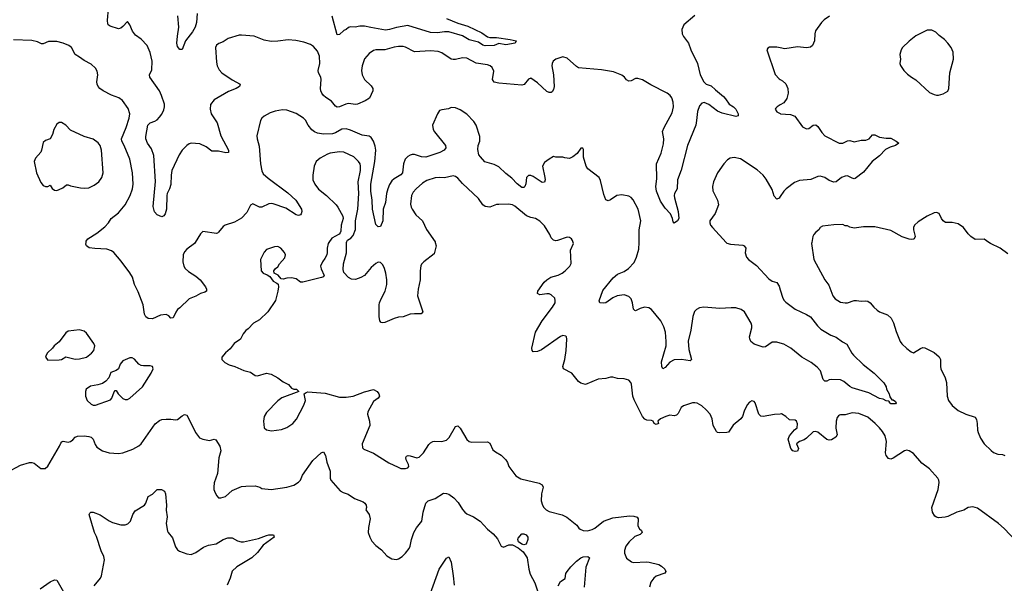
# Model space of a CAD drawing. Header units: inches. Extents: x 2057696 to 2160536, y 827480 to 1016834.
# Tile 409 of 422: x 2123324 to 2131967, y 1007005 to 1011956. Entities that reach past the tile are written whole.
import ezdxf

# ---------------------------------------------------------------- set-up
doc = ezdxf.new("R2010")
doc.units = ezdxf.units.IN
doc.header["$MEASUREMENT"] = 0
for name, color, linetype in [('C1020', 7, 'Continuous'), ('C1021', 7, 'Continuous'), ('C1030', 7, 'Continuous'), ('C1031', 7, 'Continuous')]:
    doc.layers.add(name, color=color, linetype=linetype)

msp = doc.modelspace()

# ---------------------------------------------------------------- linework, layer by layer
at = {"layer": 'C1020', "color": 5}
for points, elevation in [([(2124863.3, 1010000), (2124857.1, 1009990), (2124790, 1009939.7), (2124770, 1009918), (2124758, 1009890), (2124755.6, 1009830), (2124764.2, 1009790), (2124777.6, 1009770), (2124804.3, 1009744.3), (2124870, 1009701.5), (2124907, 1009670), (2124954.9, 1009610), (2124964, 1009590), (2124964.7, 1009570), (2124950, 1009561.2), (2124910, 1009549.3), (2124870, 1009527), (2124810, 1009505.1), (2124730, 1009423.7), (2124710, 1009409.4), (2124692.9, 1009387.1), (2124670, 1009337.2), (2124650, 1009335.1), (2124633.6, 1009353.6), (2124610, 1009367), (2124558.8, 1009361.2), (2124490, 1009329.5), (2124450, 1009332.3), (2124430, 1009346), (2124419.6, 1009370), (2124406.9, 1009450), (2124364.9, 1009564.9), (2124330.9, 1009630), (2124314, 1009694), (2124291.9, 1009731.9), (2124213.9, 1009833.9), (2124150, 1009909.7), (2124130, 1009925.7), (2124090, 1009939.8), (2123984.6, 1009944.6), (2123933, 1009953), (2123910, 1009969), (2123903.9, 1009983.9), (2123906, 1010000)], 360), ([(2126037.6, 1010000), (2126030, 1009988.7), (2126021.6, 1009950), (2126023, 1009910), (2126019.1, 1009890), (2126003, 1009857), (2125980.7, 1009830), (2125965.5, 1009790), (2125968.6, 1009768.6), (2125996, 1009710), (2125994.4, 1009705.6), (2125990, 1009698), (2125974, 1009690), (2125809.1, 1009649.1), (2125789.3, 1009649.3), (2125750, 1009679), (2125710, 1009689.4), (2125670, 1009686), (2125635.3, 1009675.3), (2125618, 1009678), (2125592.9, 1009712.9), (2125558, 1009730), (2125555.3, 1009750), (2125568, 1009770), (2125590, 1009784.7), (2125604, 1009810), (2125650, 1009864.7), (2125656, 1009890), (2125649.2, 1009910), (2125617.2, 1009950), (2125590, 1009962.7), (2125559.8, 1009960.2), (2125490, 1009936), (2125470, 1009914), (2125437.3, 1009850), (2125444.7, 1009750), (2125462, 1009730), (2125495.3, 1009715.3), (2125518.8, 1009698.8), (2125550, 1009658), (2125582, 1009642), (2125591.3, 1009631.3), (2125594.8, 1009610), (2125590.8, 1009570), (2125568.2, 1009490), (2125502.4, 1009390), (2125430, 1009319.8), (2125377, 1009290), (2125330, 1009241.6), (2125310, 1009227), (2125285.1, 1009194.9), (2125263, 1009150), (2125207.3, 1009110), (2125170, 1009065.2), (2125131, 1009030), (2125098, 1008990), (2125098, 1008970), (2125124.5, 1008944.5), (2125163.5, 1008923.5), (2125212, 1008910), (2125290, 1008874.8), (2125350, 1008861), (2125390.9, 1008830.9), (2125410, 1008826), (2125490, 1008850.8), (2125530, 1008842.8), (2125590.4, 1008810.4), (2125635.3, 1008775.3), (2125682.8, 1008750), (2125710, 1008718), (2125730, 1008711), (2125754, 1008710), (2125774, 1008690), (2125625.1, 1008634.9), (2125590, 1008607.8), (2125490, 1008506), (2125469.3, 1008470), (2125462.8, 1008430), (2125470.3, 1008370.3), (2125490, 1008352.2), (2125535.1, 1008344.9), (2125622.7, 1008357.3), (2125670, 1008373), (2125722.7, 1008410), (2125752.9, 1008447.1), (2125818, 1008570), (2125833.2, 1008610), (2125822, 1008670), (2125838, 1008682), (2125854, 1008686), (2126006, 1008674), (2126130, 1008639.6), (2126190, 1008640.2), (2126252.1, 1008647.9), (2126350, 1008687.4), (2126430, 1008708.4), (2126460.7, 1008690), (2126474.8, 1008670), (2126481, 1008650), (2126471, 1008630), (2126430, 1008601.2), (2126378.7, 1008510), (2126375.8, 1008490), (2126393, 1008430), (2126396, 1008390), (2126330.6, 1008230), (2126334, 1008194), (2126344.1, 1008184.1), (2126430, 1008148.4), (2126562.7, 1008062.8), (2126644.5, 1008024.5), (2126670, 1008014.4), (2126710, 1008013), (2126730, 1008020.7), (2126739.3, 1008030), (2126737, 1008050), (2126717, 1008090), (2126713.2, 1008110), (2126719, 1008121), (2126732.7, 1008127.3), (2126750, 1008126), (2126810, 1008107.2), (2126830, 1008112.7), (2126869.5, 1008150), (2126916.4, 1008223.6), (2126930, 1008238), (2126950, 1008250.5), (2126965.8, 1008254.2), (2127030, 1008250.5), (2127070, 1008263), (2127093.4, 1008286.6), (2127150, 1008382), (2127170, 1008387.7), (2127190, 1008368), (2127250, 1008268), (2127270, 1008250.4), (2127290, 1008243.7), (2127428.9, 1008248.9), (2127450, 1008235.5), (2127476.7, 1008176.7), (2127498.9, 1008158.9), (2127550.7, 1008130), (2127590.8, 1008090), (2127605.2, 1008065.2), (2127617.3, 1008030), (2127678, 1007950), (2127723.8, 1007923.8), (2127884.8, 1007884.8), (2127910, 1007870.5), (2127917.6, 1007850), (2127904, 1007790), (2127900.9, 1007730), (2127911.4, 1007691.4), (2127925.3, 1007670), (2127946.4, 1007650), (2127970, 1007636), (2128085.7, 1007605.7), (2128126.6, 1007586.6), (2128214.4, 1007514.4), (2128230.8, 1007490), (2128242, 1007482), (2128270.4, 1007470.4), (2128307.1, 1007467.1), (2128350, 1007476.9), (2128373, 1007490), (2128449.2, 1007550.8), (2128530, 1007580.6), (2128677.3, 1007597.3), (2128715.8, 1007595.8), (2128744.9, 1007584.9), (2128752.2, 1007570), (2128749.1, 1007509.1), (2128763.7, 1007483.7), (2128783, 1007470), (2128787.7, 1007450), (2128770, 1007434.5), (2128722.8, 1007417.2), (2128672.7, 1007370), (2128643.1, 1007330), (2128632.8, 1007292.8), (2128633, 1007270), (2128650, 1007226), (2128692.7, 1007192.7), (2128710, 1007188.4), (2128830, 1007193.8), (2128850, 1007190.2), (2128934, 1007170), (2128957, 1007157), (2128986, 1007130), (2128994, 1007110), (2128985.8, 1007094.2), (2128910, 1007066.6), (2128889.3, 1007050.7), (2128864.7, 1007015.3), (2128851.4, 1006970)], 380), ([(2126971.1, 1010000), (2126979.8, 1009970), (2126962, 1009898), (2126870.2, 1009829.8), (2126851.5, 1009808.5), (2126845.8, 1009794.2), (2126839.7, 1009750), (2126838.2, 1009670), (2126820.2, 1009590), (2126816.9, 1009530), (2126863.8, 1009390), (2126848.4, 1009371.6), (2126790, 1009373), (2126751.9, 1009368.1), (2126690, 1009345.1), (2126650, 1009342), (2126610, 1009332), (2126530, 1009297), (2126510, 1009292.3), (2126497, 1009297), (2126485.1, 1009310), (2126478, 1009350), (2126478.7, 1009450), (2126482.4, 1009470), (2126497, 1009503), (2126532.6, 1009570), (2126546.3, 1009630), (2126546, 1009670), (2126536.3, 1009730), (2126525.6, 1009770), (2126510, 1009802.7), (2126490, 1009823.7), (2126470, 1009827), (2126450, 1009814.5), (2126410, 1009777.6), (2126350.3, 1009709.7), (2126318.8, 1009690), (2126270, 1009673.3), (2126237.2, 1009677.2), (2126208.7, 1009690), (2126170, 1009735.3), (2126162.7, 1009762.7), (2126166, 1009810), (2126191.1, 1009908.9), (2126193.8, 1010000)], 380), ([(2130000, 1008491.4), (2129950, 1008487), (2129850, 1008469.6), (2129830, 1008473.2), (2129813.2, 1008490), (2129779, 1008590), (2129770, 1008602), (2129750, 1008608.7), (2129730, 1008595.3), (2129708.3, 1008571.7), (2129682, 1008518), (2129667.3, 1008470), (2129654.8, 1008450), (2129586.9, 1008393.1), (2129546, 1008334), (2129530.9, 1008329.1), (2129466.3, 1008326.3), (2129450, 1008329.2), (2129438.9, 1008338.9), (2129409.5, 1008390), (2129402, 1008450), (2129383.7, 1008490), (2129350, 1008529.2), (2129310, 1008563.7), (2129270, 1008587), (2129250, 1008591.6), (2129230, 1008589.5), (2129150, 1008565.2), (2129130, 1008548.7), (2129103.8, 1008496.2), (2129090, 1008481.2), (2129070, 1008477), (2129030, 1008481.1), (2128994, 1008470), (2128950, 1008449.7), (2128924, 1008430), (2128930.3, 1008409.7), (2128910, 1008399.3), (2128894, 1008410), (2128883.7, 1008430), (2128870, 1008435.6), (2128830, 1008437.4), (2128810, 1008447.8), (2128789.8, 1008469.8), (2128717.1, 1008617.1), (2128707.2, 1008650), (2128693.6, 1008753.6), (2128688.2, 1008768.2), (2128670, 1008789.4), (2128630, 1008802), (2128570, 1008804.7), (2128530, 1008815.8), (2128510, 1008816.3), (2128470, 1008803), (2128401.4, 1008798.6), (2128290, 1008752.7), (2128270, 1008756), (2128250, 1008762.7), (2128230, 1008777.2), (2128169.7, 1008849.7), (2128097.2, 1008890), (2128092.3, 1008910), (2128109.7, 1008970.3), (2128122, 1009050), (2128126.6, 1009150), (2128122.7, 1009170), (2128116.9, 1009176.9), (2128090, 1009180.7), (2128070, 1009171.6), (2127905.1, 1009054.9), (2127870, 1009040.5), (2127830, 1009039.3), (2127820.9, 1009050), (2127819.6, 1009070), (2127852.4, 1009210), (2127909.7, 1009310), (2128001.3, 1009430), (2128024, 1009470), (2128025.4, 1009490), (2128019.7, 1009510), (2127990, 1009539.7), (2127970, 1009546.3), (2127950, 1009546.3), (2127890, 1009539.3), (2127869.4, 1009549.4), (2127872.7, 1009570), (2127927.6, 1009650), (2127949.8, 1009670.2), (2127986.2, 1009693.8), (2128050, 1009712.7), (2128085.2, 1009730), (2128112.3, 1009750), (2128152.7, 1009790), (2128164.8, 1009815.2), (2128159.3, 1009930), (2128184, 1009990), (2128181.2, 1010000)], 380), ([(2130000, 1009113.1), (2129970, 1009122), (2129930, 1009122.3), (2129870, 1009082.9), (2129850, 1009078), (2129770, 1009104.5), (2129740.9, 1009130), (2129731.7, 1009151.7), (2129729.6, 1009170), (2129751.5, 1009250), (2129751.5, 1009270), (2129744.2, 1009290), (2129685.1, 1009390), (2129655.6, 1009410), (2129610, 1009423.8), (2129570, 1009425.8), (2129470, 1009419.8), (2129329.1, 1009430.9), (2129290, 1009425.1), (2129263.8, 1009410), (2129248.4, 1009391.6), (2129232.7, 1009350), (2129216.2, 1009230), (2129192.7, 1009132.7), (2129198, 1009058), (2129220.7, 1008970), (2129210, 1008959.3), (2129131.7, 1008971.7), (2129070, 1008967.3), (2129030, 1008947.3), (2128990, 1008900.9), (2128970, 1008889.2), (2128959.5, 1008910), (2128956.3, 1008950), (2128998, 1009090), (2128999.8, 1009130), (2128991.1, 1009210), (2128977.6, 1009257.6), (2128951.9, 1009311.9), (2128870, 1009409), (2128845.6, 1009425.6), (2128809.2, 1009429.2), (2128770, 1009419.5), (2128730, 1009399.3), (2128722, 1009402), (2128712.5, 1009412.5), (2128703.6, 1009470), (2128690, 1009502.7), (2128670, 1009523.7), (2128630, 1009539.6), (2128566.8, 1009530), (2128530, 1009511.3), (2128470.2, 1009469.8), (2128450, 1009464.7), (2128415.3, 1009470), (2128410, 1009486), (2128442.6, 1009577.4), (2128532.3, 1009687.7), (2128570, 1009719.6), (2128630, 1009745.3), (2128667.8, 1009770), (2128716.3, 1009823.7), (2128738, 1009870), (2128758.8, 1009941.2), (2128759.9, 1010000)], 360), ([(2129524.4, 1010000), (2129530, 1009994), (2129563.9, 1009983.9), (2129670, 1009975.8), (2129682.8, 1009970), (2129698.8, 1009950), (2129693, 1009907), (2129702.4, 1009870), (2129720.5, 1009850), (2129790, 1009795.8), (2129899.3, 1009679.3), (2129930, 1009660.4), (2129970, 1009647.7), (2129990, 1009616), (2130000, 1009583.1)], 360), ([(2123210, 1007977.1), (2123330, 1008041.6), (2123410, 1008065.5), (2123430, 1008066), (2123450, 1008059.3), (2123510, 1008013), (2123547, 1008013), (2123570, 1008034.8), (2123673.2, 1008210), (2123684.1, 1008235.9), (2123692.9, 1008247.1), (2123706.3, 1008253.7), (2123750, 1008244), (2123770, 1008250.6), (2123790, 1008264.9), (2123810, 1008287.3), (2123830, 1008296.4), (2123890, 1008299.5), (2123930, 1008294.9), (2123950, 1008288), (2123970, 1008270.6), (2123985.1, 1008225.1), (2124001.2, 1008201.2), (2124050, 1008167.7), (2124110, 1008150.6), (2124190, 1008146), (2124230, 1008152.4), (2124316.3, 1008183.7), (2124370, 1008212.4), (2124390, 1008230.5), (2124514.2, 1008405.9), (2124550, 1008435.5), (2124570, 1008443), (2124610, 1008448), (2124650, 1008447.7), (2124690, 1008440.7), (2124710, 1008444), (2124750, 1008477.3), (2124770, 1008486.8), (2124790, 1008481), (2124802.8, 1008462.8), (2124868, 1008330), (2124903.4, 1008283.4), (2124930, 1008270.5), (2124990, 1008260.5), (2125030, 1008270.8), (2125046.4, 1008266.4), (2125081, 1008210), (2125090.4, 1008170), (2125072.3, 1008107.7), (2125059.3, 1007970), (2125032.1, 1007887.9), (2125027, 1007850), (2125028.8, 1007828.8), (2125039.3, 1007799.3), (2125053.2, 1007773.2), (2125070, 1007756), (2125090, 1007754.8), (2125130, 1007767.3), (2125190, 1007819.1), (2125270, 1007854), (2125310, 1007859.1), (2125390, 1007860.4), (2125430.4, 1007850.4), (2125450, 1007837.3), (2125530, 1007827.7), (2125670, 1007848.8), (2125730, 1007867.2), (2125770, 1007892.2), (2125788.1, 1007911.9), (2125806.4, 1007953.6), (2125897.4, 1008082.6), (2125970, 1008150.4), (2125990, 1008159.1), (2126006.9, 1008126.9), (2126018.6, 1008070), (2126048.9, 1007990), (2126048.2, 1007928.2), (2126054.4, 1007910), (2126137.3, 1007817.3), (2126162.6, 1007802.6), (2126208.1, 1007788.1), (2126262, 1007750), (2126339.5, 1007719.5), (2126353, 1007710), (2126365.5, 1007690), (2126366.8, 1007670), (2126361, 1007650), (2126391, 1007610), (2126401, 1007570), (2126384.5, 1007495.5), (2126383, 1007450), (2126396.4, 1007410), (2126415.4, 1007375.4), (2126450, 1007338.4), (2126499.4, 1007299.4), (2126546.1, 1007246.1), (2126590, 1007220.2), (2126630, 1007214), (2126650, 1007219.6), (2126680.3, 1007239.7), (2126711.6, 1007268.4), (2126742.6, 1007310), (2126752.6, 1007330), (2126762.4, 1007390), (2126784.5, 1007450), (2126807.8, 1007492.2), (2126852.7, 1007550), (2126866, 1007630), (2126890, 1007710.4), (2126910, 1007730.3), (2126970, 1007749.2), (2127044.2, 1007795.8), (2127070, 1007795.2), (2127090, 1007787.7), (2127134.6, 1007754.6), (2127173.9, 1007713.9), (2127210, 1007652.7), (2127230, 1007628.7), (2127250, 1007614.6), (2127307.7, 1007587.7), (2127365.5, 1007550), (2127430, 1007481.6), (2127480.9, 1007440.9), (2127516.7, 1007396.7), (2127550, 1007330.8), (2127570, 1007324), (2127616.1, 1007343.9), (2127650, 1007341.7), (2127697.8, 1007317.8), (2127742.6, 1007282.6), (2127777.2, 1007230), (2127793.8, 1007130), (2127805.9, 1007085.9), (2127846, 1007010), (2127870, 1006938)], 360), ([(2123976, 1006984), (2124033.2, 1007050), (2124041.2, 1007070), (2124067.6, 1007210), (2124061.7, 1007241.7), (2124038.4, 1007290), (2123997.1, 1007417.1), (2123980.7, 1007450), (2123933.2, 1007610), (2123938, 1007622), (2123948, 1007630), (2123970, 1007630.4), (2124030, 1007607.7), (2124110, 1007552.7), (2124138.5, 1007538.6), (2124210, 1007518.4), (2124250, 1007518.4), (2124272.5, 1007527.5), (2124297.6, 1007550), (2124316.9, 1007610), (2124337.6, 1007642.4), (2124418.4, 1007690), (2124431.6, 1007710), (2124452.1, 1007767.9), (2124490, 1007787.7), (2124530, 1007828), (2124568, 1007828), (2124594.6, 1007814.6), (2124603, 1007790), (2124613, 1007690), (2124608.5, 1007648.5), (2124618, 1007590), (2124610.5, 1007530), (2124621.7, 1007461.7), (2124625.5, 1007450), (2124663.9, 1007403.9), (2124690, 1007324.7), (2124710, 1007298), (2124727.1, 1007287.1), (2124790, 1007262.8), (2124830, 1007257.3), (2124870, 1007276.3), (2124938.3, 1007321.7), (2124981.3, 1007338.7), (2125048.3, 1007351.7), (2125110, 1007390.7), (2125150, 1007404.9), (2125190, 1007404.9), (2125237, 1007377), (2125268.6, 1007368.6), (2125288.5, 1007368.5), (2125420.7, 1007399.3), (2125490, 1007426), (2125510.4, 1007430.4), (2125552, 1007430), (2125556, 1007410), (2125459.4, 1007340.6), (2125410, 1007275.1), (2125362, 1007230), (2125230.5, 1007150), (2125189, 1007111), (2125170.4, 1007050), (2125144.9, 1006990)], 340), ([(2126927.1, 1006910), (2127006.2, 1007130), (2127070, 1007227.3), (2127090, 1007238.8), (2127110, 1007191.3), (2127130, 1007072), (2127136.1, 1006990)], 340), ([(2128050, 1006981.6), (2128070, 1007020.5), (2128111.8, 1007048.2), (2128118.3, 1007090), (2128129.8, 1007110), (2128160.4, 1007150), (2128210, 1007199.5), (2128250, 1007228.5), (2128270, 1007236.5), (2128310, 1007240.5), (2128324, 1007230), (2128292.1, 1007147.9), (2128279.1, 1006970)], 360), ([(2123503.6, 1006956.4), (2123590, 1007018), (2123630, 1007036.1), (2123650, 1007033.7), (2123720.7, 1006910)], 340)]:
    msp.add_lwpolyline(points, dxfattribs=dict(at, elevation=elevation))
for points, elevation in [([(2123850, 1009232), (2123750, 1009219.5), (2123730, 1009205.2), (2123670, 1009125.2), (2123626.8, 1009090), (2123610.5, 1009069.5), (2123566.8, 1009030), (2123554.8, 1009010), (2123551.3, 1008990), (2123570, 1008966), (2123670, 1008966.8), (2123690, 1008971), (2123730, 1008994.8), (2123810, 1008974.8), (2123850, 1008977.3), (2123910, 1008990.7), (2123954.5, 1009025.5), (2123974.5, 1009050), (2123982.4, 1009090), (2123975.6, 1009110), (2123910, 1009202.7), (2123890, 1009218.4)], 380), ([(2124290, 1008986.6), (2124230, 1008958.7), (2124206.7, 1008930), (2124190, 1008889.4), (2124170, 1008874), (2124123.8, 1008856.2), (2124106.8, 1008810), (2124080.4, 1008779.6), (2124050, 1008759.6), (2124010, 1008747.3), (2123944.5, 1008735.5), (2123906.8, 1008710), (2123900.7, 1008690), (2123900.5, 1008650), (2123914.9, 1008610), (2123950, 1008578.7), (2123970, 1008570.4), (2123990, 1008569.1), (2124122, 1008618), (2124132.8, 1008630), (2124152, 1008688), (2124162, 1008698), (2124170, 1008699.1), (2124188.2, 1008668.2), (2124230, 1008629.1), (2124250, 1008619), (2124270, 1008618.7), (2124289.4, 1008630), (2124401.6, 1008730), (2124479, 1008850), (2124495.3, 1008890), (2124488.4, 1008908.4), (2124470, 1008915.3), (2124410, 1008914), (2124390, 1008919), (2124368.7, 1008930), (2124330, 1008974), (2124310, 1008986)], 380), ([(2127750, 1007343.6), (2127730, 1007347.8), (2127701.6, 1007370), (2127695.6, 1007390), (2127699.7, 1007400.3), (2127730, 1007438.8), (2127750, 1007440.7), (2127770, 1007430.7), (2127784, 1007410), (2127785.5, 1007390), (2127770, 1007349.3)], 360)]:
    msp.add_lwpolyline(points, close=True, dxfattribs=dict(at, elevation=elevation))
at = {"layer": 'C1021', "color": 5}
for points, elevation in [([(2129250, 1011991.3), (2129154.4, 1011910), (2129135.6, 1011870), (2129139.6, 1011830), (2129149.3, 1011809.3), (2129194.9, 1011750), (2129214.4, 1011690), (2129273, 1011570), (2129296.4, 1011470), (2129330, 1011410.8), (2129350, 1011388), (2129394.3, 1011374.3), (2129430, 1011338.4), (2129500.7, 1011280.7), (2129520.4, 1011260.4), (2129550, 1011214.8), (2129590.8, 1011190), (2129610, 1011170.8), (2129630.7, 1011130), (2129631, 1011110), (2129610, 1011104), (2129490, 1011135.1), (2129450, 1011152.6), (2129371.9, 1011211.9), (2129332, 1011228), (2129310, 1011222.6), (2129290, 1011198.4), (2129272.3, 1011150), (2129265.8, 1011070), (2129257.7, 1011030), (2129185.7, 1010850), (2129130, 1010634), (2129099.3, 1010550), (2129094, 1010470), (2129070.8, 1010430), (2129067.3, 1010410), (2129070.7, 1010390), (2129104.9, 1010270), (2129110.3, 1010210), (2129098.8, 1010190), (2129070, 1010168), (2129060.9, 1010180.9), (2129055.1, 1010210), (2129035.1, 1010250), (2128990, 1010299.3), (2128950, 1010361.2), (2128913.6, 1010450), (2128908.2, 1010490), (2128916.6, 1010556.6), (2128914.5, 1010690), (2128955.9, 1010784.1), (2128974.8, 1010865.2), (2128976.5, 1010910), (2128967, 1010973), (2128980.9, 1011010), (2129050, 1011137.3), (2129062.6, 1011190), (2129059.8, 1011230), (2129047.3, 1011270), (2129033.7, 1011290), (2129008, 1011310), (2128863.9, 1011383.9), (2128790, 1011428), (2128750, 1011438.8), (2128730, 1011437.7), (2128690, 1011419.7), (2128670, 1011416.3), (2128650, 1011427.6), (2128633, 1011450), (2128609, 1011469), (2128537, 1011497), (2128430, 1011515.5), (2128230, 1011534), (2128210, 1011543.1), (2128130, 1011617.8), (2128090, 1011628.2), (2128030, 1011609.5), (2128007.8, 1011592.2), (2127996.4, 1011570), (2127994, 1011550), (2128009.1, 1011470), (2128015.6, 1011370), (2128010, 1011342), (2127998.3, 1011321.7), (2127990, 1011315.1), (2127970, 1011316.2), (2127950, 1011325.6), (2127870, 1011400.5), (2127810, 1011440.9), (2127790, 1011432.7), (2127752.7, 1011387.3), (2127730, 1011380.3), (2127530, 1011399.2), (2127488.2, 1011408.2), (2127474.8, 1011430), (2127484.4, 1011504.4), (2127470, 1011536.4), (2127453, 1011550), (2127430, 1011558.9), (2127330, 1011572.4), (2127250, 1011616.4), (2127210, 1011620.9), (2127150, 1011605.1), (2127130, 1011604.8), (2127110, 1011609.8), (2127030, 1011663.1), (2126995.8, 1011675.8), (2126930, 1011683.1), (2126790, 1011671.9), (2126710, 1011715.1), (2126690, 1011719.8), (2126650, 1011719.3), (2126610, 1011713.5), (2126530, 1011690.8), (2126450.2, 1011689.8), (2126430, 1011684), (2126390, 1011659.7), (2126350, 1011612), (2126328.9, 1011550), (2126324.9, 1011510), (2126328.9, 1011470), (2126350, 1011430.4), (2126410, 1011374.9), (2126422.2, 1011350), (2126422.5, 1011330), (2126392.9, 1011267.1), (2126357.1, 1011242.9), (2126290, 1011213.5), (2126270, 1011209.8), (2126210, 1011220.3), (2126185.3, 1011214.7), (2126130, 1011189.8), (2126110, 1011186.3), (2126095.6, 1011195.6), (2126060.8, 1011240.8), (2126011.3, 1011271.3), (2125991.1, 1011290), (2125975.4, 1011310), (2125966.9, 1011330), (2125964.4, 1011350), (2125969.8, 1011430), (2125966.2, 1011450), (2125947.1, 1011490), (2125942.7, 1011510), (2125957.8, 1011570), (2125955.3, 1011635.3), (2125938.9, 1011678.9), (2125901.3, 1011721.3), (2125876.3, 1011736.3), (2125818.7, 1011758.7), (2125746.3, 1011773.7), (2125681.2, 1011778.8), (2125590, 1011766), (2125530, 1011764.4), (2125470, 1011776.9), (2125382, 1011810), (2125270, 1011819.7), (2125250, 1011818.7), (2125154.8, 1011790), (2125110, 1011762), (2125072.5, 1011747.5), (2125050, 1011733.2), (2125043, 1011710), (2125050, 1011582), (2125057.6, 1011550), (2125075.4, 1011515.4), (2125098, 1011490), (2125190, 1011426), (2125259.1, 1011390), (2125254.4, 1011370), (2125223, 1011350), (2125156.2, 1011323.8), (2125030, 1011251.6), (2124999.3, 1011210), (2124997, 1011170), (2125003.6, 1011130), (2125058, 1011050), (2125090, 1010934), (2125156.4, 1010810), (2125156, 1010790), (2125132.7, 1010787.3), (2125070, 1010800.5), (2125010, 1010800.7), (2124960.1, 1010840.1), (2124905.6, 1010865.6), (2124830, 1010869.6), (2124810, 1010865.1), (2124790, 1010852), (2124750.2, 1010809.8), (2124724.2, 1010770), (2124658.8, 1010630), (2124652.7, 1010590), (2124650, 1010508.7), (2124638.3, 1010470), (2124618, 1010430), (2124614.4, 1010410), (2124611.6, 1010290), (2124601.6, 1010250), (2124590, 1010232.7), (2124570, 1010225.2), (2124530, 1010241.2), (2124508.1, 1010268.1), (2124495.9, 1010315.9), (2124515.7, 1010535.7), (2124502.4, 1010762.4), (2124480.7, 1010820.7), (2124446, 1010870), (2124431.6, 1010910), (2124429.7, 1010930), (2124449.8, 1011030.2), (2124470, 1011050.4), (2124510, 1011064.4), (2124530, 1011076.4), (2124550, 1011098.4), (2124570, 1011124.4), (2124590, 1011164.9), (2124595.3, 1011190), (2124594.1, 1011214.1), (2124569.6, 1011290), (2124551.5, 1011330), (2124467.3, 1011450), (2124462.9, 1011470), (2124483.9, 1011516.1), (2124485.6, 1011590), (2124470, 1011668.7), (2124443.7, 1011730), (2124390, 1011784.5), (2124339.6, 1011819.6), (2124314.1, 1011854.1), (2124290, 1011909.6), (2124270, 1011939.3), (2124230, 1011896.3), (2124210, 1011881.6), (2124190, 1011875.6), (2124118, 1011898), (2124099, 1011910), (2124096.5, 1011916.5), (2124093.2, 1011950), (2124104, 1012050)], 340), ([(2124881.1, 1012010), (2124874.9, 1011930), (2124864.7, 1011890), (2124841.2, 1011850), (2124778.9, 1011770), (2124750, 1011692.7), (2124730, 1011692.3), (2124710, 1011721.2), (2124704.4, 1011750), (2124708.5, 1011810), (2124722, 1011890), (2124710.9, 1011990.9)], 320), ([(2127070, 1011966), (2127170, 1011924.2), (2127257.4, 1011897.4), (2127379.5, 1011839.5), (2127430, 1011805.5), (2127450, 1011799.3), (2127510, 1011798.9), (2127630, 1011782.4), (2127682, 1011770), (2127674, 1011750), (2127590, 1011736.2), (2127530, 1011745.1), (2127490, 1011729.6), (2127410, 1011726), (2127390, 1011733), (2127350, 1011757.4), (2127270, 1011779.8), (2127210, 1011812.4), (2127090, 1011849.5), (2127054, 1011850), (2126990, 1011839.2), (2126930, 1011843.1), (2126730, 1011903.1), (2126632.4, 1011887.6), (2126570, 1011868.3), (2126535.6, 1011864.4), (2126406, 1011886), (2126350, 1011899.8), (2126310, 1011899.8), (2126269.6, 1011889.6), (2126228.2, 1011891.8), (2126210, 1011886), (2126190, 1011869.4), (2126170, 1011860.9), (2126130, 1011825.2), (2126110, 1011822), (2126065.7, 1011985.7)], 320), ([(2123906, 1010000), (2123907.3, 1010010), (2123921.6, 1010030), (2124000, 1010080), (2124070, 1010135.8), (2124102.9, 1010170), (2124127.8, 1010210), (2124190, 1010260.3), (2124249.8, 1010330), (2124294.2, 1010410), (2124313.7, 1010470), (2124321.1, 1010510), (2124314.8, 1010610), (2124289.8, 1010730), (2124241.8, 1010850), (2124219.1, 1010890), (2124218, 1010910), (2124258.9, 1011010), (2124284.6, 1011090), (2124289.8, 1011130), (2124275.2, 1011175.2), (2124225.9, 1011245.9), (2124192.7, 1011270), (2124130, 1011292.3), (2124056.2, 1011330), (2124028, 1011350), (2124011.2, 1011370), (2124003, 1011390), (2124000.5, 1011410), (2124009.5, 1011470), (2124003.3, 1011503.3), (2123989.3, 1011530), (2123950, 1011566), (2123890, 1011596.3), (2123850, 1011626.6), (2123809.8, 1011649.8), (2123779.6, 1011710), (2123754.5, 1011730), (2123706, 1011750), (2123650, 1011763.8), (2123576.7, 1011763.3), (2123530, 1011744.2), (2123515.3, 1011744.7), (2123480.7, 1011760.7), (2123430, 1011773.6), (2123270, 1011779.3)], 360), ([(2130000, 1011707.9), (2129970, 1011713.2), (2129904.7, 1011715.3), (2129890, 1011706), (2129882, 1011690), (2129954.6, 1011474.6), (2129990, 1011436.3), (2130000, 1011430.4)], 360), ([(2128759.9, 1010000), (2128762, 1010110), (2128775.4, 1010190), (2128753.5, 1010290), (2128710, 1010374.5), (2128690, 1010394), (2128670, 1010405.6), (2128610, 1010416.3), (2128566, 1010410), (2128510, 1010372), (2128490, 1010364.5), (2128470, 1010373.2), (2128450, 1010419), (2128422, 1010542), (2128409.6, 1010569.6), (2128310, 1010646.6), (2128297, 1010670), (2128272.5, 1010747.5), (2128274, 1010814), (2128267.3, 1010827.3), (2128250, 1010828), (2128218.5, 1010781.5), (2128178, 1010750), (2128150, 1010737.2), (2128110, 1010741.2), (2128090, 1010749.2), (2128030, 1010749), (2128010, 1010753.2), (2127970, 1010729.2), (2127930, 1010701.2), (2127913.4, 1010670), (2127933.4, 1010570), (2127934.9, 1010550), (2127930, 1010529.3), (2127910, 1010525.6), (2127830, 1010578.3), (2127810, 1010587.8), (2127790, 1010587.3), (2127771.9, 1010568.1), (2127765.7, 1010514.3), (2127757.6, 1010490), (2127750, 1010480.7), (2127730, 1010482), (2127690, 1010513.7), (2127643.8, 1010563.8), (2127590, 1010605.8), (2127530, 1010662.7), (2127490, 1010683.3), (2127408, 1010708), (2127367.8, 1010750), (2127353.3, 1010770), (2127345.4, 1010814.6), (2127347.3, 1010850), (2127361.6, 1010890), (2127361.6, 1010930), (2127329.6, 1011030), (2127310, 1011060.9), (2127250, 1011126), (2127190, 1011162.7), (2127150, 1011181.2), (2127110, 1011184), (2127087.1, 1011172.9), (2127030, 1011165.2), (2127010, 1011157.2), (2126990, 1011128.7), (2126948, 1011030), (2126953, 1010990), (2126964.4, 1010970), (2127061.6, 1010850), (2127063, 1010830), (2127050.6, 1010810), (2127010.2, 1010789.8), (2126890, 1010747.5), (2126850, 1010750.6), (2126790, 1010770.8), (2126768.2, 1010771.8), (2126750, 1010766.9), (2126730, 1010754.3), (2126708.4, 1010731.6), (2126693.6, 1010690), (2126684.6, 1010610), (2126668.4, 1010591.6), (2126610, 1010557.7), (2126590, 1010539.7), (2126570, 1010507.6), (2126554, 1010470), (2126542.6, 1010430), (2126533.4, 1010350), (2126513.4, 1010290), (2126510, 1010188), (2126490, 1010138), (2126470, 1010135.3), (2126450, 1010158), (2126419.9, 1010290), (2126416.3, 1010370), (2126406.7, 1010450), (2126405, 1010510), (2126440.1, 1010710), (2126450.4, 1010810), (2126445.4, 1010845.4), (2126430, 1010889.5), (2126410, 1010921.6), (2126390, 1010931.2), (2126330, 1010941.1), (2126226.5, 1010986.5), (2126190, 1010997.2), (2126150, 1010993.8), (2126096.8, 1010963.2), (2126070, 1010953.6), (2125990, 1010948.7), (2125937.7, 1010957.7), (2125912.4, 1010970), (2125888.7, 1010988.7), (2125857.2, 1011030), (2125833.4, 1011073.4), (2125814.5, 1011090), (2125750, 1011132), (2125670, 1011159.5), (2125630, 1011162.9), (2125567.1, 1011152.9), (2125522.3, 1011137.7), (2125470, 1011109.4), (2125448.9, 1011091.1), (2125437.1, 1011070), (2125405.8, 1010934.1), (2125407.4, 1010910), (2125424.9, 1010844.9), (2125436.6, 1010690), (2125448, 1010628), (2125462.3, 1010602.3), (2125503.3, 1010563.3), (2125676.2, 1010436.2), (2125748.9, 1010370), (2125796, 1010290), (2125800.3, 1010270), (2125795.5, 1010250), (2125790, 1010242.7), (2125770, 1010237), (2125750, 1010242.4), (2125659.4, 1010299.4), (2125550, 1010339.4), (2125530, 1010341.8), (2125510, 1010337.3), (2125450, 1010308.3), (2125429.8, 1010309.8), (2125370, 1010338), (2125350, 1010325.2), (2125317.8, 1010262.2), (2125270, 1010211.2), (2125210, 1010176.9), (2125126.8, 1010150), (2125110, 1010138), (2125070, 1010089.3), (2125058.7, 1010081.3), (2125050, 1010077), (2124930, 1010095.3), (2124910, 1010075.3), (2124863.3, 1010000)], 360), ([(2130000, 1011207.2), (2129971.3, 1011190), (2129960.7, 1011179.3), (2129956, 1011170), (2129970, 1011147.3), (2130000, 1011131.1)], 360), ([(2126193.8, 1010000), (2126194, 1010006), (2126202, 1010018), (2126230, 1010037.3), (2126250, 1010059.1), (2126270, 1010112), (2126271.3, 1010190), (2126291.1, 1010290), (2126300.7, 1010430), (2126294.5, 1010530), (2126314.6, 1010630), (2126316.1, 1010670), (2126312.3, 1010690), (2126298.9, 1010710), (2126258, 1010750), (2126170, 1010790.8), (2126130, 1010794), (2126050, 1010782.7), (2126025.9, 1010774.1), (2125961.6, 1010738.4), (2125926.7, 1010710), (2125907.6, 1010670), (2125896, 1010590), (2125897.6, 1010550), (2125914, 1010510), (2125947.8, 1010467.8), (2126017.1, 1010410), (2126100.4, 1010330), (2126116.4, 1010310), (2126158.8, 1010230), (2126164, 1010210), (2126146, 1010150), (2126142.8, 1010097.2), (2126137.3, 1010082.7), (2126127.3, 1010072.7), (2126062.6, 1010037.4), (2126037.6, 1010000)], 380), ([(2130000, 1010402.3), (2129990, 1010386.6), (2129970, 1010379.5), (2129946.9, 1010406.9), (2129930, 1010464), (2129875.2, 1010555.2), (2129849.7, 1010589.7), (2129798.2, 1010638.2), (2129650, 1010733), (2129596.3, 1010743.7), (2129561.1, 1010738.9), (2129535.9, 1010724.1), (2129504.9, 1010690), (2129450.4, 1010610), (2129414.4, 1010530), (2129404.9, 1010490), (2129408.1, 1010451.9), (2129450.2, 1010370.2), (2129456.5, 1010330), (2129427.1, 1010252.9), (2129382, 1010190), (2129380.5, 1010170), (2129388.2, 1010150), (2129403.8, 1010130), (2129524.4, 1010000)], 360), ([(2128181.2, 1010000), (2128176.5, 1010016.5), (2128168, 1010030), (2128150, 1010042), (2128130, 1010044), (2128045.2, 1010014.8), (2128030, 1010012.3), (2128010, 1010018), (2127990, 1010039.3), (2127976.3, 1010070), (2127930, 1010143.6), (2127890, 1010184.7), (2127850, 1010208.3), (2127810, 1010217.2), (2127773.3, 1010233.3), (2127670, 1010317.8), (2127650, 1010328.7), (2127614.7, 1010334.7), (2127530, 1010333.3), (2127510, 1010331), (2127450, 1010309.8), (2127410, 1010315.5), (2127390, 1010329.8), (2127350, 1010384.1), (2127210, 1010515.6), (2127170, 1010562.4), (2127150, 1010577.4), (2127130, 1010585.1), (2127052.5, 1010567.5), (2127010, 1010569.8), (2126970, 1010565.1), (2126897.2, 1010542.8), (2126860, 1010520), (2126802.8, 1010470), (2126778.6, 1010441.4), (2126762.6, 1010410), (2126755.2, 1010335.2), (2126759.1, 1010310), (2126767.9, 1010290), (2126800.8, 1010240.8), (2126859.5, 1010190), (2126893.7, 1010113.7), (2126970, 1010003.7), (2126971.1, 1010000)], 380)]:
    msp.add_lwpolyline(points, dxfattribs=dict(at, elevation=elevation))
at = {"layer": 'C1021', "color": 5, "elevation": 380}
msp.add_lwpolyline([(2123690, 1011053.2), (2123670, 1011053.2), (2123650, 1011039), (2123623.8, 1010990), (2123611.9, 1010948.1), (2123590, 1010909), (2123550, 1010895.3), (2123530, 1010878), (2123516.3, 1010810), (2123508.3, 1010791.7), (2123461.1, 1010738.9), (2123450.7, 1010710), (2123470.6, 1010610), (2123510, 1010524.7), (2123530, 1010498), (2123550, 1010491.3), (2123570, 1010491.3), (2123590, 1010502), (2123610, 1010472), (2123630, 1010458), (2123650, 1010456), (2123670, 1010462.8), (2123702, 1010478), (2123734.6, 1010505.4), (2123750, 1010506), (2123770, 1010497.3), (2123857.3, 1010477.3), (2123890, 1010474.4), (2123930, 1010479.3), (2123978.7, 1010501.3), (2124017.2, 1010530), (2124046, 1010570), (2124056.2, 1010610), (2124041.3, 1010810), (2124029.6, 1010850), (2124013.2, 1010873.2), (2123970, 1010905.1), (2123889.6, 1010929.6), (2123770, 1010985.2), (2123730, 1011028.7)], close=True, dxfattribs=at)
at = {"layer": 'C1030', "color": 5}
for points, elevation in [([(2130276.8, 1010000), (2130274.8, 1009990), (2130294.8, 1009850), (2130390.6, 1009670), (2130424.8, 1009624.8), (2130462, 1009530), (2130482.6, 1009502.6), (2130530, 1009475.8), (2130570, 1009468.5), (2130591.1, 1009468.9), (2130650, 1009488.4), (2130670, 1009490.5), (2130710, 1009483), (2130750, 1009485.5), (2130770, 1009482), (2130788.7, 1009468.7), (2130820.5, 1009430), (2130850, 1009403), (2130871, 1009390), (2130942, 1009362), (2130974.3, 1009334.3), (2130993.3, 1009293.3), (2131016.4, 1009216.4), (2131053.4, 1009130), (2131067.5, 1009107.5), (2131110, 1009067.7), (2131150, 1009038.8), (2131170, 1009030.8), (2131230, 1009068), (2131250, 1009074.9), (2131270, 1009073), (2131350, 1009032.2), (2131394.9, 1008994.9), (2131405.3, 1008970), (2131405.3, 1008910), (2131410.3, 1008890), (2131446, 1008810), (2131458.3, 1008770), (2131463.8, 1008650), (2131478, 1008610), (2131510, 1008568), (2131562.5, 1008522.5), (2131630, 1008492), (2131710, 1008464), (2131722.8, 1008442.8), (2131728.7, 1008410), (2131730.3, 1008350), (2131736.5, 1008330), (2131758.6, 1008278.6), (2131790.4, 1008230), (2131850.2, 1008170.2), (2131873.1, 1008153.1), (2131910, 1008138.9), (2131950, 1008135.3), (2131970, 1008126.8)], 380), ([(2131998.5, 1009898.5), (2131930, 1009949.7), (2131845.2, 1009990), (2131831.1, 1010000)], 380), ([(2130000, 1009583.1), (2130022.3, 1009510), (2130033.1, 1009490), (2130050, 1009473.1), (2130130, 1009414), (2130230, 1009367), (2130265.4, 1009345.4), (2130325.7, 1009265.7), (2130356.4, 1009236.4), (2130444.5, 1009184.5), (2130490, 1009168.4), (2130545.1, 1009125.1), (2130585.5, 1009105.5), (2130627.6, 1009027.6), (2130642, 1009010), (2130728, 1008928), (2130824.9, 1008850), (2130910, 1008766.8), (2130930.3, 1008730.3), (2130933.4, 1008710), (2130954.8, 1008670), (2130962, 1008642), (2130978, 1008618), (2130990, 1008618), (2131010, 1008602), (2131016, 1008590), (2131010, 1008582), (2130970, 1008582), (2130958, 1008590), (2130958, 1008598), (2130950, 1008606), (2130930, 1008608), (2130902, 1008622), (2130870, 1008627), (2130778.5, 1008678.5), (2130630, 1008723.1), (2130610, 1008733), (2130557.3, 1008777.3), (2130530, 1008791.1), (2130450, 1008795.6), (2130430, 1008792), (2130410, 1008781.6), (2130390, 1008779.5), (2130375.3, 1008795.3), (2130353.7, 1008870), (2130324.7, 1008904.7), (2130270, 1008945.6), (2130189.7, 1008990), (2130093, 1009070), (2130030, 1009104.2), (2130000, 1009113.1)], 360), ([(2132073, 1007373), (2131965.5, 1007485.5), (2131914.7, 1007530), (2131730, 1007664.7), (2131690, 1007678), (2131650, 1007671.5), (2131610, 1007647.6), (2131550, 1007631.3), (2131470, 1007591.8), (2131447, 1007587), (2131390, 1007580.9), (2131370, 1007586), (2131355.6, 1007595.6), (2131335.6, 1007630), (2131329.7, 1007670), (2131385.7, 1007830), (2131393.7, 1007890), (2131392.4, 1007910), (2131384, 1007930), (2131311, 1008010), (2131241.8, 1008061.8), (2131170, 1008143.9), (2131130, 1008168.5), (2131110, 1008173.3), (2131090, 1008169.7), (2130990, 1008104.2), (2130970, 1008095.6), (2130950, 1008101.6), (2130930, 1008127), (2130924.5, 1008150), (2130932, 1008250), (2130919.4, 1008299.4), (2130897.4, 1008337.4), (2130871.5, 1008370), (2130833.6, 1008410), (2130770, 1008464), (2130690, 1008495.4), (2130630, 1008503.6), (2130570, 1008483.6), (2130530, 1008485.1), (2130519.5, 1008480.5), (2130510, 1008475.1), (2130499.9, 1008460.1), (2130490.3, 1008430), (2130489, 1008369), (2130499.3, 1008310), (2130486.8, 1008290), (2130450, 1008265.1), (2130430, 1008261.6), (2130410, 1008269.6), (2130330, 1008332), (2130310, 1008337.3), (2130290, 1008334.3), (2130230, 1008279.7), (2130210, 1008265.6), (2130168, 1008252), (2130142, 1008230), (2130161, 1008190), (2130150, 1008165.2), (2130130, 1008162.7), (2130110, 1008169.4), (2130094, 1008190), (2130069.6, 1008270), (2130080.2, 1008299.8), (2130125.6, 1008354.4), (2130149, 1008371), (2130150, 1008406), (2130142, 1008430), (2130130, 1008436.9), (2130081.5, 1008441.5), (2130049, 1008470), (2130010, 1008492.3), (2130000, 1008491.4)], 380)]:
    msp.add_lwpolyline(points, dxfattribs=dict(at, elevation=elevation))
at = {"layer": 'C1031', "color": 5}
for points, elevation in [([(2130432.3, 1011987.7), (2130385.7, 1011954.3), (2130360.5, 1011930), (2130310, 1011857.2), (2130303, 1011830), (2130300.7, 1011770), (2130282.8, 1011730), (2130265.8, 1011714.2), (2130230.4, 1011709.6), (2130150, 1011717.4), (2130040.7, 1011700.7), (2130000, 1011707.9)], 360), ([(2130000, 1011430.4), (2130019.2, 1011419.2), (2130050, 1011393), (2130067.4, 1011350), (2130070.3, 1011310), (2130058, 1011262), (2130030, 1011225.2), (2130000, 1011207.2)], 360), ([(2130000, 1011131.1), (2130002, 1011130), (2130090, 1011123), (2130128.5, 1011108.5), (2130195.2, 1011015.2), (2130230, 1010996.3), (2130250, 1010999.1), (2130290, 1011027.7), (2130312.4, 1011032.4), (2130330, 1011018.8), (2130365.1, 1010965.1), (2130390, 1010936.3), (2130518, 1010870), (2130550, 1010870.3), (2130590, 1010890.4), (2130610, 1010894.4), (2130650, 1010883.8), (2130710, 1010898), (2130750, 1010896.3), (2130781.2, 1010910), (2130810, 1010944.7), (2130830, 1010944.7), (2130870, 1010924), (2130930, 1010916), (2130970, 1010916), (2131018, 1010890), (2131042, 1010870), (2131012, 1010850), (2130963.7, 1010836.3), (2130924.2, 1010815.8), (2130870, 1010761.2), (2130806.8, 1010710), (2130730, 1010617.2), (2130658.4, 1010561.6), (2130650, 1010558), (2130630, 1010563.6), (2130590, 1010583), (2130570, 1010581.3), (2130537.3, 1010570), (2130490, 1010532.7), (2130470, 1010529.4), (2130430, 1010543.6), (2130390.8, 1010570.8), (2130350, 1010581), (2130330, 1010578.5), (2130269.1, 1010550.9), (2130170, 1010541.7), (2130125.2, 1010525.2), (2130051.3, 1010468.7), (2130030, 1010449.5), (2130000, 1010402.3)], 360), ([(2131831.1, 1010000), (2131790, 1010029.2), (2131710, 1010024), (2131674, 1010050), (2131650, 1010074), (2131609.6, 1010129.6), (2131561.2, 1010161.2), (2131510, 1010174.5), (2131450, 1010173.2), (2131429.4, 1010189.4), (2131414, 1010210), (2131394, 1010254), (2131370, 1010262.7), (2131350, 1010259.3), (2131290, 1010229.2), (2131210, 1010179.3), (2131178.8, 1010150), (2131170.7, 1010130), (2131170.7, 1010110), (2131184, 1010050), (2131176, 1010030), (2131170, 1010026.6), (2131150, 1010023.6), (2131132.7, 1010027.3), (2131070, 1010048.4), (2130970, 1010104.7), (2130830, 1010135.1), (2130730, 1010137.6), (2130650, 1010124.5), (2130610, 1010132.3), (2130590, 1010143.7), (2130570, 1010146), (2130550, 1010156), (2130470, 1010154.5), (2130370, 1010141.2), (2130351.3, 1010130), (2130338, 1010110), (2130311.3, 1010090), (2130296, 1010070), (2130286.8, 1010050), (2130276.8, 1010000)], 380)]:
    msp.add_lwpolyline(points, dxfattribs=dict(at, elevation=elevation))
at = {"layer": 'C1031', "color": 5, "elevation": 380}
msp.add_lwpolyline([(2131290, 1011863.7), (2131190, 1011815.1), (2131132.1, 1011767.9), (2131074, 1011710), (2131060.7, 1011690), (2131050.8, 1011650), (2131054, 1011610), (2131050.7, 1011570.7), (2131054.4, 1011554.4), (2131086, 1011510), (2131117.5, 1011477.5), (2131150.8, 1011450), (2131190, 1011426), (2131310, 1011317.1), (2131350, 1011297.1), (2131370, 1011293), (2131390, 1011292.7), (2131430, 1011304.9), (2131470, 1011327.7), (2131478.7, 1011350), (2131489.4, 1011490), (2131520.9, 1011610), (2131517, 1011670), (2131500.9, 1011710), (2131469.5, 1011750), (2131440.8, 1011780.8), (2131395.3, 1011815.3), (2131366.8, 1011846.8), (2131330, 1011862.7)], close=True, dxfattribs=at)

doc.saveas('drawing.dxf')
